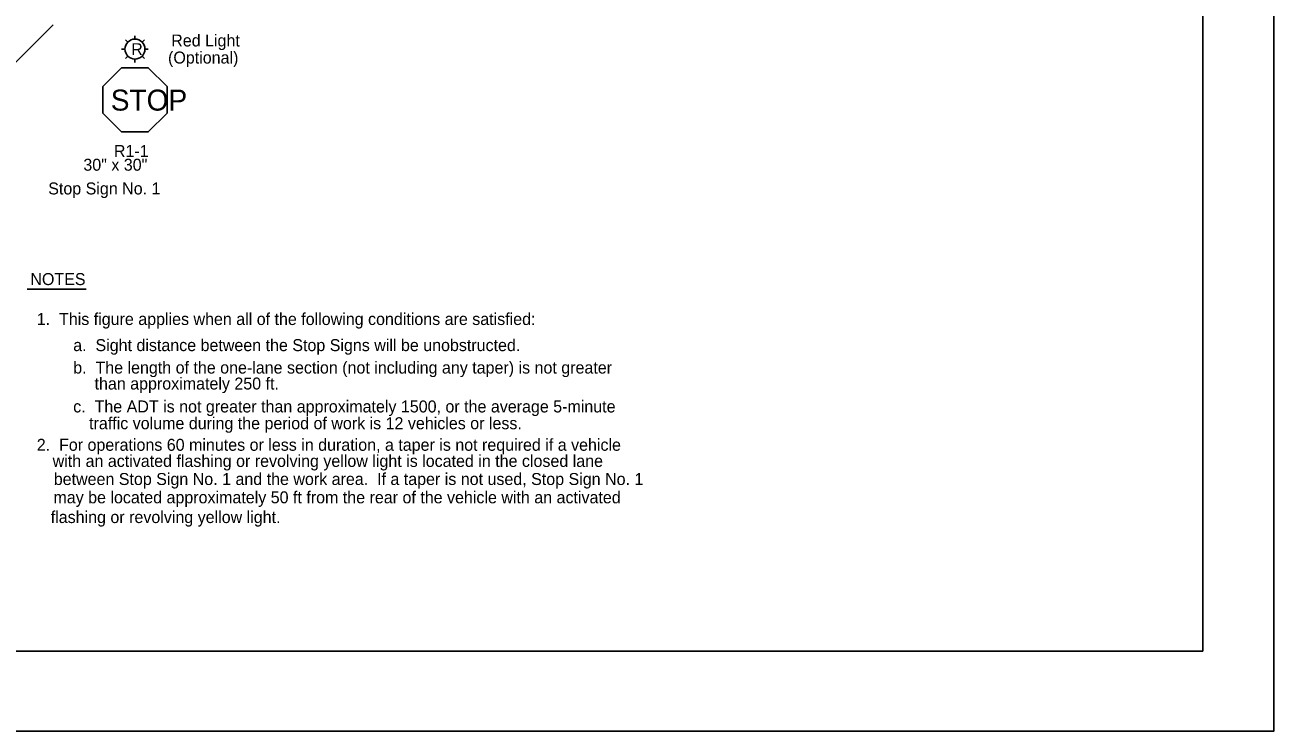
# Model space of a CAD drawing. Extents: x -14145 to -13662, y 30244 to 30661.
# Drawn here: x -13813.07 to -13791.17, y 30505.81 to 30518.19 of the extents above; entities that cross this region are included whole.
import ezdxf

# ---------------------------------------------------------------- set-up
doc = ezdxf.new("R2010")
doc.units = 0
for name, color, linetype in [('1', 7, 'Continuous'), ('10', 7, 'Continuous'), ('2', 7, 'Continuous'), ('61', 7, 'Continuous')]:
    doc.layers.add(name, color=color, linetype=linetype)

msp = doc.modelspace()

# ---------------------------------------------------------------- linework, layer by layer
at = {"layer": '1'}
for p, q in [((-13812.571, 30518.185), (-13813.367, 30517.39)), ((-13811.263, 30517.886), (-13811.304, 30517.927)), ((-13811.139, 30517.937), (-13811.139, 30517.995)), ((-13810.974, 30517.927), (-13811.015, 30517.886)), ((-13811.372, 30517.762), (-13811.314, 30517.762)), ((-13810.964, 30517.762), (-13810.906, 30517.762)), ((-13811.263, 30517.639), (-13811.304, 30517.598)), ((-13811.139, 30517.529), (-13811.139, 30517.587)), ((-13810.974, 30517.598), (-13811.015, 30517.639))]:
    msp.add_line(p, q, dxfattribs=at)
msp.add_lwpolyline([(-13811.703, 30516.639), (-13811.372, 30516.309), (-13810.906, 30516.309), (-13810.576, 30516.639), (-13810.576, 30517.105), (-13810.906, 30517.435), (-13811.372, 30517.435), (-13811.703, 30517.105), (-13811.703, 30516.639)], dxfattribs=at)
msp.add_circle((-13811.139, 30517.762), 0.175, dxfattribs=at)
at = {"layer": '10'}
for p, q in [((-13792.422, 30529.777), (-13792.422, 30507.207)), ((-13792.422, 30507.207), (-13823.874, 30507.207))]:
    msp.add_line(p, q, dxfattribs=at)
at = {"layer": '2'}
msp.add_line((-13811.992, 30513.553), (-13813.03, 30513.553), dxfattribs=at)
at = {"layer": '61'}
msp.add_lwpolyline([(-13824.174, 30531.307), (-13791.174, 30531.307), (-13791.174, 30505.807), (-13824.174, 30505.807)], close=True, dxfattribs=at)

# ---------------------------------------------------------------- texts
at = {"layer": '1'}
msp.add_text('STOP', height=0.368, dxfattribs=at).set_placement((-13811.563, 30516.684))
at = {"layer": '2'}
for s, p in [('Red Light', (-13810.503, 30517.808)), ('R', (-13811.204, 30517.656)), ('(Optional)', (-13810.559, 30517.509)), ('R1-1', (-13811.508, 30515.871)), ('30" x 30"', (-13812.043, 30515.63)), ('Stop Sign No. 1', (-13812.659, 30515.214)), ('NOTES', (-13812.972, 30513.625)), ('1.  This figure applies when all of the following conditions are satisfied:', (-13812.86, 30512.925)), ('a.  Sight distance between the Stop Signs will be unobstructed.', (-13812.221, 30512.467)), ('b.  The length of the one-lane section (not including any taper) is not greater', (-13812.221, 30512.074)), ('   than approximately 250 ft.', (-13812.081, 30511.794)), ('c.  The ADT is not greater than approximately 1500, or the average 5-minute', (-13812.221, 30511.392)), ('    traffic volume during the period of work is 12 vehicles or less.', (-13812.255, 30511.098)), ('2.  For operations 60 minutes or less in duration, a taper is not required if a vehicle', (-13812.86, 30510.72)), ('    with an activated flashing or revolving yellow light is located in the closed lane ', (-13812.894, 30510.437)), ('    between Stop Sign No. 1 and the work area.  If a taper is not used, Stop Sign No. 1', (-13812.874, 30510.12)), ('    may be located approximately 50 ft from the rear of the vehicle with an activated', (-13812.88, 30509.799)), ('    flashing or revolving yellow light.', (-13812.927, 30509.453))]:
    msp.add_text(s, height=0.21, dxfattribs=at).set_placement(p)

doc.saveas('drawing.dxf')
